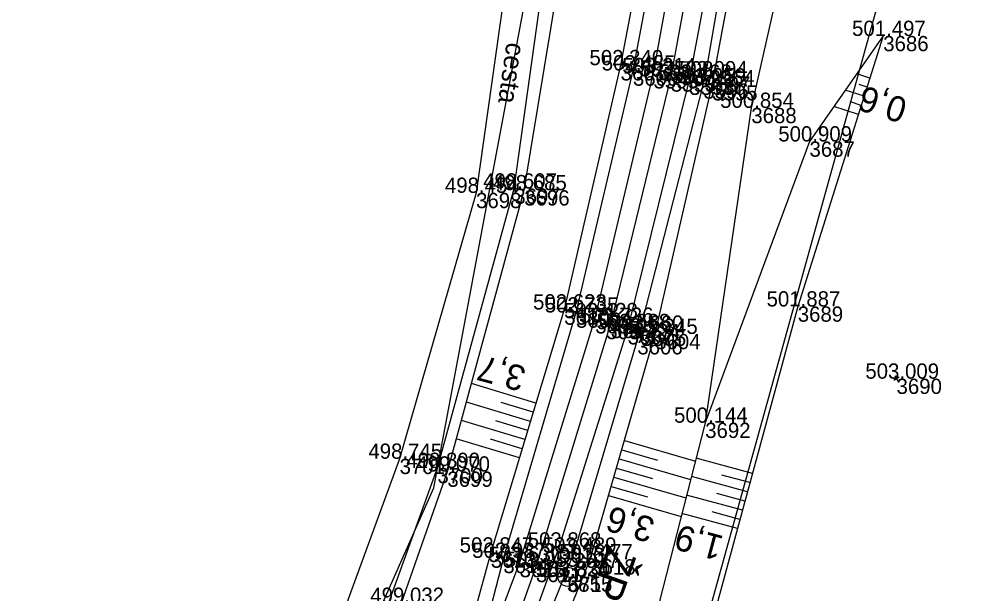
# Model space of a CAD drawing. Extents: x -1234191 to 23050, y -1290331 to -741191.
# Drawn here: x -864802.4 to -864727.2, y -1103821 to -1103775.8 of the extents above; entities that cross this region are included whole.
import ezdxf

# ---------------------------------------------------------------- set-up
doc = ezdxf.new("R2010")
doc.units = 0
for name, color, linetype in [('Vrstva 1', 7, 'Continuous'), ('Vrstva 4', 7, 'Continuous'), ('Vrstva 48', 7, 'Continuous'), ('Vrstva 49', 7, 'Continuous'), ('Vrstva 51', 7, 'Continuous'), ('Vrstva 53', 7, 'Continuous'), ('Vrstva 55', 7, 'Continuous'), ('Vrstva 60', 7, 'Continuous'), ('Vrstva 61', 7, 'Continuous'), ('Vrstva 63', 7, 'Continuous'), ('Vrstva 7', 7, 'Continuous')]:
    doc.layers.add(name, color=color, linetype=linetype)

msp = doc.modelspace()

# ---------------------------------------------------------------- linework, layer by layer
at = {"layer": 'Vrstva 1'}
msp.add_lwpolyline([(-864742.93, -1103709.996), (-864743.322, -1103720.931), (-864744.881, -1103740.785), (-864746.479, -1103753.935), (-864747.494, -1103760.828), (-864751.09, -1103780.321), (-864755.8, -1103799.706), (-864761.696, -1103818.907), (-864765.694, -1103830.122), (-864769.495, -1103840.1), (-864772.781, -1103848.299), (-864778.142, -1103860.913), (-864787.322, -1103881.139), (-864796.999, -1103901.691), (-864815.614, -1103941.117), (-864831.342, -1103974.395), (-864846.425, -1104006.262), (-864858.229, -1104031.209), (-864882.501, -1104082.484), (-864901.047, -1104121.559), (-864916.565, -1104154.351)], dxfattribs=at)
at = {"layer": 'Vrstva 4'}
for points in [[(-864760.304, -1103585.507), (-864758.01, -1103589.284), (-864751.444, -1103611.627), (-864747.016, -1103630.542), (-864743.725, -1103651.465), (-864741.864, -1103669.866), (-864740.574, -1103695.824), (-864741.07, -1103721.125), (-864742.528, -1103740.954), (-864744.989, -1103760.616), (-864748.394, -1103780.311), (-864753.72, -1103800.993), (-864758.708, -1103817.793), (-864762.508, -1103827.219), (-864764.879, -1103833.984), (-864767.284, -1103841.096), (-864775.975, -1103861.988)], [(-864760.304, -1103585.507), (-864752.461, -1103611.71), (-864748.067, -1103631.259), (-864744.68, -1103651.488), (-864742.713, -1103669.874), (-864741.435, -1103695.94), (-864741.734, -1103721.107), (-864743.546, -1103740.884), (-864745.934, -1103760.969), (-864749.64, -1103780.578), (-864754.484, -1103800.203), (-864759.894, -1103817.389), (-864768.323, -1103840.531)], [(-864763.19, -1103586.386), (-864762.719, -1103590.246), (-864756.267, -1103612.613), (-864751.922, -1103631.922), (-864748.919, -1103652.31), (-864746.969, -1103670.202), (-864745.646, -1103695.918), (-864746.276, -1103720.801), (-864747.842, -1103740.601), (-864750.431, -1103760.522), (-864754.066, -1103779.853), (-864758.55, -1103798.895), (-864764.264, -1103818.201), (-864765.856, -1103824.388)], [(-864779.457, -1103860.305), (-864770.917, -1103839.588), (-864762.979, -1103818.527), (-864757.032, -1103799.344), (-864752.45, -1103780.065), (-864748.927, -1103760.644), (-864746.257, -1103740.695), (-864744.716, -1103720.855), (-864744.47, -1103695.892), (-864745.952, -1103670.077)]]:
    msp.add_lwpolyline(points, dxfattribs=at)
at = {"layer": 'Vrstva 48'}
for p, q in [((-864735.421, -1103780.45), (-864736.46, -1103780.122)), ((-864735.647, -1103781.166), (-864736.279, -1103780.966)), ((-864735.873, -1103781.881), (-864737.361, -1103781.411)), ((-864736.325, -1103783.311), (-864738.261, -1103782.699)), ((-864736.099, -1103782.596), (-864736.955, -1103782.325)), ((-864761.699, -1103806.026), (-864766.777, -1103804.492)), ((-864762.133, -1103807.462), (-864767.173, -1103805.939)), ((-864761.916, -1103806.744), (-864764.446, -1103805.98)), ((-864762.567, -1103808.897), (-864767.569, -1103807.387)), ((-864762.35, -1103808.18), (-864764.861, -1103807.421)), ((-864763, -1103810.333), (-864767.965, -1103808.834)), ((-864762.784, -1103809.615), (-864765.275, -1103808.863)), ((-864754.735, -1103808.972), (-864749.155, -1103810.581)), ((-864754.943, -1103809.692), (-864752.142, -1103810.5)), ((-864755.15, -1103810.413), (-864749.527, -1103812.034)), ((-864744.668, -1103811.558), (-864749.097, -1103810.355)), ((-864755.358, -1103811.134), (-864752.536, -1103811.947)), ((-864755.566, -1103811.854), (-864749.899, -1103813.488)), ((-864745.061, -1103813.005), (-864749.469, -1103811.808)), ((-864744.864, -1103812.281), (-864747.074, -1103811.681)), ((-864755.774, -1103812.575), (-864752.93, -1103813.395)), ((-864755.981, -1103813.296), (-864750.271, -1103814.942)), ((-864745.454, -1103814.453), (-864749.841, -1103813.261)), ((-864745.257, -1103813.729), (-864747.456, -1103813.132)), ((-864745.847, -1103815.9), (-864750.213, -1103814.715)), ((-864745.65, -1103815.177), (-864747.839, -1103814.582))]:
    msp.add_line(p, q, dxfattribs=at)
at = {"layer": 'Vrstva 49'}
for p, q in [((-864733.114, -1103803.972), (-864733.542, -1103804.232)), ((-864733.458, -1103803.888), (-864733.198, -1103804.316))]:
    msp.add_line(p, q, dxfattribs=at)
for points in [[(-864747.06, -1103720.781), (-864748.884, -1103740.302), (-864751.457, -1103760.509), (-864755.039, -1103779.439), (-864759.474, -1103798.657), (-864765.25, -1103817.782), (-864766.585, -1103822.666), (-864766.313, -1103824.902)], [(-864735.879, -1103720.9), (-864737.033, -1103742.293), (-864740.107, -1103762.063), (-864744.752, -1103782.797), (-864748.383, -1103807.566), (-864752.558, -1103823.873), (-864755.013, -1103828.872)], [(-864772.286, -1103821.739), (-864768.669, -1103811.409), (-864762.617, -1103789.278), (-864757.301, -1103757.029)], [(-864762.554, -1103828.204), (-864760.572, -1103826.115), (-864757.427, -1103818.309), (-864752.316, -1103800.583), (-864747.834, -1103781.01), (-864744.155, -1103761.31)], [(-864734.374, -1103777.137), (-864741.1, -1103798.42), (-864747.807, -1103823.118), (-864750.419, -1103832.869)], [(-864734.374, -1103777.137), (-864740.177, -1103785.44), (-864748.383, -1103807.566)]]:
    msp.add_lwpolyline(points, dxfattribs=at)
at = {"layer": 'Vrstva 51'}
for points in [[(-864759.638, -1103723.736), (-864759.092, -1103737.1), (-864762.13, -1103759.17), (-864766.409, -1103789.482)], [(-864769.449, -1103811.123), (-864763.4, -1103789.144), (-864759.346, -1103760.049), (-864755.733, -1103737.708)], [(-864766.409, -1103789.482), (-864772.425, -1103810.404), (-864778.347, -1103826.542), (-864783.155, -1103837.721)], [(-864785.997, -1103846.483), (-864780.433, -1103838.966), (-864775.194, -1103827.013), (-864769.449, -1103811.123)]]:
    msp.add_lwpolyline(points, dxfattribs=at)
at = {"layer": 'Vrstva 53'}
for points in [[(-864851.8, -1103965.2), (-864832.93, -1103934.25), (-864802.44, -1103886.38), (-864769.72, -1103812.69), (-864751.48, -1103715.25), (-864751.19, -1103685.96), (-864767.18, -1103674.13), (-864782.08, -1103622.93), (-864787.15, -1103586.96), (-864794.59, -1103552.36), (-864798.3, -1103518.33), (-864820.12, -1103492.38), (-864862.25, -1103399.25), (-864883.05, -1103347.48), (-864889.03, -1103323.28), (-864892.77, -1103263.78)], [(-864869.74, -1103303.4), (-864855.1, -1103331.53), (-864834.52, -1103376.94), (-864795.6, -1103454.6), (-864803.1, -1103460.5), (-864775.38, -1103525.99), (-864764.18, -1103538.93), (-864727.24, -1103659.36), (-864730.26, -1103758.23), (-864750.67, -1103831.76), (-864786.8, -1103900.96), (-864807.11, -1103958.19)]]:
    msp.add_lwpolyline(points, dxfattribs=at)
at = {"layer": 'Vrstva 55'}
msp.add_lwpolyline([(-864869.74, -1103303.4), (-864855.1, -1103331.53), (-864834.52, -1103376.94), (-864795.6, -1103454.6), (-864803.1, -1103460.5), (-864775.38, -1103525.99), (-864764.18, -1103538.93), (-864727.24, -1103659.36), (-864730.26, -1103758.23), (-864750.67, -1103831.76), (-864786.8, -1103900.96), (-864807.11, -1103958.19)], dxfattribs=at)
at = {"layer": 'Vrstva 60'}
for p, q in [((-864734.374, -1103777.137), (-864734.374, -1103777.137)), ((-864755.039, -1103779.439), (-864755.039, -1103779.439)), ((-864754.066, -1103779.853), (-864754.066, -1103779.853)), ((-864752.45, -1103780.065), (-864752.45, -1103780.065)), ((-864751.09, -1103780.321), (-864751.09, -1103780.321)), ((-864749.64, -1103780.578), (-864749.64, -1103780.578)), ((-864748.394, -1103780.311), (-864748.394, -1103780.311)), ((-864748.526, -1103780.87), (-864748.526, -1103780.87)), ((-864747.834, -1103781.01), (-864747.834, -1103781.01)), ((-864744.752, -1103782.797), (-864744.752, -1103782.797)), ((-864740.177, -1103785.44), (-864740.177, -1103785.44)), ((-864766.409, -1103789.482), (-864766.409, -1103789.482)), ((-864763.4, -1103789.144), (-864763.4, -1103789.144)), ((-864762.617, -1103789.278), (-864762.617, -1103789.278)), ((-864741.1, -1103798.42), (-864741.1, -1103798.42)), ((-864759.474, -1103798.657), (-864759.474, -1103798.657)), ((-864758.55, -1103798.895), (-864758.55, -1103798.895)), ((-864757.032, -1103799.344), (-864757.032, -1103799.344)), ((-864755.8, -1103799.706), (-864755.8, -1103799.706)), ((-864754.484, -1103800.203), (-864754.484, -1103800.203)), ((-864753.45, -1103800.327), (-864753.45, -1103800.327)), ((-864752.316, -1103800.583), (-864752.316, -1103800.583)), ((-864753.72, -1103800.993), (-864753.72, -1103800.993)), ((-864733.328, -1103804.102), (-864733.328, -1103804.102)), ((-864748.383, -1103807.566), (-864748.383, -1103807.566)), ((-864772.425, -1103810.404), (-864772.425, -1103810.404)), ((-864769.449, -1103811.123), (-864769.449, -1103811.123)), ((-864768.669, -1103811.409), (-864768.669, -1103811.409)), ((-864759.894, -1103817.389), (-864759.894, -1103817.389)), ((-864765.25, -1103817.782), (-864765.25, -1103817.782)), ((-864758.708, -1103817.793), (-864758.708, -1103817.793)), ((-864764.264, -1103818.201), (-864764.264, -1103818.201)), ((-864762.979, -1103818.527), (-864762.979, -1103818.527)), ((-864761.696, -1103818.907), (-864761.696, -1103818.907)), ((-864757.427, -1103818.309), (-864757.427, -1103818.309)), ((-864759.26, -1103819.664), (-864759.26, -1103819.664)), ((-864759.207, -1103819.687), (-864759.207, -1103819.687))]:
    msp.add_line(p, q, dxfattribs=at)
at = {"layer": 'Vrstva 63'}
msp.add_line((-864759.257, -1103819.687), (-864759.157, -1103819.687), dxfattribs=at)
msp.add_circle((-864759.207, -1103819.687), 0.756, dxfattribs=at)
at = {"layer": 'Vrstva 7'}
for p, q in [((-864748.408, -1103780.384), (-864748.644, -1103781.356)), ((-864748.04, -1103780.988), (-864749.012, -1103780.752)), ((-864753.303, -1103799.849), (-864753.597, -1103800.805)), ((-864752.972, -1103800.474), (-864753.928, -1103800.18)), ((-864758.789, -1103819.832), (-864759.731, -1103819.496)), ((-864759.092, -1103819.193), (-864759.428, -1103820.135))]:
    msp.add_line(p, q, dxfattribs=at)

# ---------------------------------------------------------------- texts
at = {"layer": 'Vrstva 48'}
for s, rotation, p in [('0,6', 162.46206, (-864732.353, -1103782.13)), ('3,7', 164.70568, (-864762.358, -1103803.219)), ('3,6', 163.91596, (-864752.216, -1103815.12)), ('1,9', 164.80713, (-864746.831, -1103816.52))]:
    msp.add_text(s, height=2, rotation=rotation, dxfattribs=at).set_placement(p)
at = {"layer": 'Vrstva 51'}
msp.add_text('cesta', height=1.5, rotation=262.06767, dxfattribs=at).set_placement((-864764.009, -1103777.596))
at = {"layer": 'Vrstva 60'}
for s, p in [('3686', (-864734.374, -1103778.337)), ('3601', (-864755.039, -1103780.639)), ('3600', (-864754.066, -1103781.053)), ('3599', (-864752.45, -1103781.265)), ('3593', (-864751.09, -1103781.521)), ('3598', (-864749.64, -1103781.778)), ('3597', (-864748.394, -1103781.511)), ('3596', (-864748.526, -1103782.07)), ('3595', (-864747.834, -1103782.21)), ('3688', (-864744.752, -1103783.997)), ('3687', (-864740.177, -1103786.64)), ('3698', (-864766.409, -1103790.682)), ('3697', (-864763.4, -1103790.344)), ('3696', (-864762.617, -1103790.478)), ('3689', (-864741.1, -1103799.62)), ('3610', (-864759.474, -1103799.857)), ('3609', (-864758.55, -1103800.095)), ('3608', (-864757.032, -1103800.544)), ('3602', (-864755.8, -1103800.906)), ('3607', (-864754.484, -1103801.403)), ('3605', (-864753.45, -1103801.527)), ('3604', (-864752.316, -1103801.783)), ('3606', (-864753.72, -1103802.193)), ('3690', (-864733.328, -1103805.302)), ('3692', (-864748.383, -1103808.766)), ('3701', (-864772.425, -1103811.604)), ('3700', (-864769.449, -1103812.323)), ('3699', (-864768.669, -1103812.609)), ('3616', (-864759.894, -1103818.589)), ('3613', (-864765.25, -1103818.982)), ('3617', (-864758.708, -1103818.993)), ('3614', (-864764.264, -1103819.401)), ('3615', (-864762.979, -1103819.727)), ('3611', (-864761.696, -1103820.107)), ('3618', (-864757.427, -1103819.509)), ('3855', (-864759.26, -1103820.864)), ('671', (-864759.207, -1103820.887))]:
    msp.add_text(s, height=1.2, dxfattribs=at).set_placement(p)
at = {"layer": 'Vrstva 61'}
for s, p in [('501.497', (-864736.826, -1103777.137)), ('502.340', (-864757.49, -1103779.439)), ('502.485', (-864756.522, -1103779.853)), ('503.214', (-864754.901, -1103780.065)), ('503.508', (-864753.544, -1103780.321)), ('503.468', (-864752.094, -1103780.578)), ('503.359', (-864750.98, -1103780.87)), ('503.094', (-864750.845, -1103780.311)), ('502.964', (-864750.285, -1103781.01)), ('500.854', (-864747.203, -1103782.797)), ('500.909', (-864742.631, -1103785.44)), ('498.607', (-864765.852, -1103789.144)), ('498.685', (-864765.073, -1103789.278)), ('498.454', (-864768.86, -1103789.482)), ('502.623', (-864761.926, -1103798.657)), ('502.735', (-864761.006, -1103798.895)), ('501.887', (-864743.552, -1103798.42)), ('503.428', (-864759.486, -1103799.344)), ('503.726', (-864758.252, -1103799.706)), ('503.688', (-864756.938, -1103800.203)), ('503.660', (-864755.901, -1103800.327)), ('503.345', (-864754.772, -1103800.583)), ('503.424', (-864756.171, -1103800.993)), ('503.009', (-864735.782, -1103804.102)), ('500.144', (-864750.834, -1103807.566)), ('498.745', (-864774.881, -1103810.404)), ('498.890', (-864771.9, -1103811.123)), ('499.070', (-864771.12, -1103811.409)), ('502.847', (-864767.702, -1103817.782)), ('503.868', (-864762.348, -1103817.389)), ('503.489', (-864761.162, -1103817.793)), ('502.987', (-864766.716, -1103818.201)), ('503.630', (-864765.43, -1103818.527)), ('503.477', (-864759.879, -1103818.309)), ('503.955', (-864764.152, -1103818.907)), ('503.824', (-864761.711, -1103819.664)), ('503.830', (-864761.658, -1103819.687)), ('499.032', (-864774.734, -1103821.739))]:
    msp.add_text(s, height=1.2, dxfattribs=at).set_placement(p)
at = {"layer": 'Vrstva 63'}
msp.add_text('ŽP 671', height=2.4, rotation=250.37952, dxfattribs=at).set_placement((-864756, -1103817.198))

doc.saveas('drawing.dxf')
